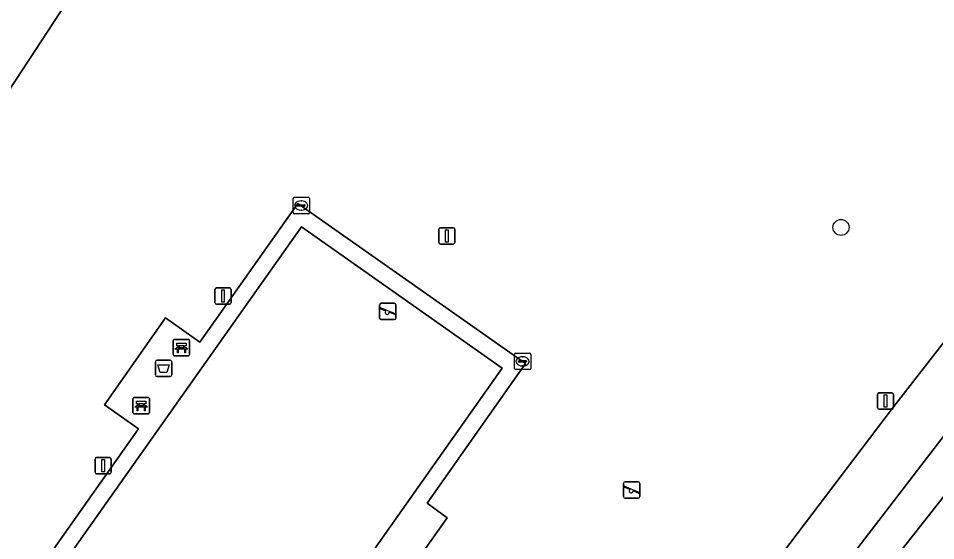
# Model space of a CAD drawing. Extents: x 159039 to 160102, y 381214 to 382524.
# Drawn here: x 159439.8 to 159495.8, y 381819.4 to 381851.3 of the extents above; entities that cross this region are included whole.
import ezdxf

# ---------------------------------------------------------------- set-up
doc = ezdxf.new("R2010")
doc.units = 0
for name, color, linetype in [('IMGEO_Afvalbak', 7, 'Continuous'), ('IMGEO_Bank', 7, 'Continuous'), ('IMGEO_Boom', 7, 'Continuous'), ('IMGEO_Groenvoorziening', 7, 'Continuous'), ('IMGEO_Kolk', 7, 'Continuous'), ('IMGEO_Lichtmast', 7, 'Continuous'), ('IMGEO_Speelvoorziening', 7, 'Continuous'), ('IMGEO_Terreindeel_open', 7, 'Continuous'), ('IMGEO_Verkeersbordpaal', 7, 'Continuous'), ('IMGEO_Voetpad_gesloten', 7, 'Continuous'), ('IMGEO_Voetpad_open', 7, 'Continuous')]:
    doc.layers.add(name, color=color, linetype=linetype)

msp = doc.modelspace()

# ---------------------------------------------------------------- linework, layer by layer
at = {"layer": 'IMGEO_Afvalbak'}
for p, q in [((159448.197, 381829.565), (159448.197, 381830.365)), ((159448.197, 381830.365), (159448.197, 381829.565)), ((159448.297, 381830.465), (159449.087, 381830.465)), ((159449.087, 381830.465), (159448.297, 381830.465)), ((159449.187, 381830.365), (159449.187, 381829.565)), ((159449.187, 381829.565), (159449.187, 381830.365)), ((159449.087, 381829.465), (159448.297, 381829.465)), ((159448.297, 381829.465), (159449.087, 381829.465))]:
    msp.add_line(p, q, dxfattribs=at)
msp.add_lwpolyline([(159448.34, 381830.179), (159449.044, 381830.179), (159448.895, 381829.709), (159448.489, 381829.709), (159448.34, 381830.179)], dxfattribs=at)
for centre, start, end in [((159448.297, 381830.365), 90, 180), ((159448.297, 381830.365), 90, 180), ((159449.087, 381830.365), 0, 90), ((159449.087, 381830.365), 360, 90), ((159448.297, 381829.565), 180, 270), ((159448.297, 381829.565), 180, 270), ((159449.087, 381829.565), 270, 0), ((159449.087, 381829.565), 270, 0)]:
    msp.add_arc(centre, 0.1, start, end, dxfattribs=at)
at = {"layer": 'IMGEO_Bank'}
for p, q in [((159449.282, 381830.801), (159449.282, 381831.642)), ((159449.282, 381831.642), (159449.282, 381830.801)), ((159449.357, 381831.726), (159450.198, 381831.726)), ((159450.198, 381831.726), (159449.357, 381831.726)), ((159450.282, 381831.651), (159450.282, 381830.81)), ((159450.282, 381830.81), (159450.282, 381831.651)), ((159449.979, 381831.124), (159449.586, 381831.124)), ((159449.591, 381831.232), (159449.591, 381831.338)), ((159449.635, 381831.338), (159449.635, 381831.232)), ((159449.923, 381831.344), (159449.641, 381831.344)), ((159449.641, 381831.226), (159449.923, 381831.226)), ((159449.929, 381831.232), (159449.929, 381831.338)), ((159449.973, 381831.338), (159449.973, 381831.232)), ((159450.207, 381830.726), (159449.366, 381830.726)), ((159449.366, 381830.726), (159450.207, 381830.726)), ((159446.824, 381827.263), (159446.824, 381828.104)), ((159446.824, 381828.104), (159446.824, 381827.263)), ((159446.899, 381828.188), (159447.74, 381828.188)), ((159447.74, 381828.188), (159446.899, 381828.188)), ((159447.133, 381827.694), (159447.133, 381827.8)), ((159447.177, 381827.8), (159447.177, 381827.694)), ((159447.465, 381827.806), (159447.183, 381827.806)), ((159447.183, 381827.688), (159447.465, 381827.688)), ((159447.471, 381827.694), (159447.471, 381827.8)), ((159447.515, 381827.8), (159447.515, 381827.694)), ((159447.824, 381828.113), (159447.824, 381827.272)), ((159447.824, 381827.272), (159447.824, 381828.113)), ((159447.749, 381827.188), (159446.908, 381827.188)), ((159446.908, 381827.188), (159447.749, 381827.188)), ((159447.521, 381827.586), (159447.128, 381827.586))]:
    msp.add_line(p, q, dxfattribs=at)
for points in [[(159449.529, 381831.124), (159449.387, 381831.124), (159449.499, 381831.226), (159449.585, 381831.226)], [(159449.585, 381831.344), (159449.499, 381831.344), (159449.499, 381831.505), (159450.062, 381831.505), (159450.062, 381831.344), (159449.979, 381831.344)], [(159449.579, 381831.117), (159449.579, 381830.91), (159449.536, 381830.91), (159449.536, 381831.117)], [(159449.979, 381831.226), (159450.062, 381831.226), (159450.174, 381831.124), (159450.035, 381831.124)], [(159450.029, 381831.117), (159450.029, 381830.91), (159449.985, 381830.91), (159449.985, 381831.117)], [(159447.071, 381827.586), (159446.929, 381827.586), (159447.041, 381827.688), (159447.127, 381827.688)], [(159447.127, 381827.806), (159447.041, 381827.806), (159447.041, 381827.967), (159447.604, 381827.967), (159447.604, 381827.806), (159447.521, 381827.806)], [(159447.521, 381827.688), (159447.604, 381827.688), (159447.716, 381827.586), (159447.577, 381827.586)], [(159447.121, 381827.579), (159447.121, 381827.372), (159447.078, 381827.372), (159447.078, 381827.579)], [(159447.571, 381827.579), (159447.571, 381827.372), (159447.527, 381827.372), (159447.527, 381827.579)]]:
    msp.add_lwpolyline(points, dxfattribs=at)
for centre, radius, start, end in [((159449.36, 381831.648), 0.0779, 92.4484, 184.2845), ((159449.36, 381831.648), 0.0779, 92.4484, 184.2845), ((159450.204, 381831.648), 0.0779, 2.4484, 94.2845), ((159450.204, 381831.648), 0.0779, 2.4484, 94.2845), ((159449.529, 381831.117), 0.00671, 2.8957, 87.1043), ((159449.586, 381831.117), 0.00671, 92.8957, 177.1043), ((159449.584, 381831.337), 0.00671, 2.8957, 87.1043), ((159449.584, 381831.233), 0.00671, 272.8957, 357.1043), ((159449.641, 381831.337), 0.00671, 92.8957, 177.1043), ((159449.641, 381831.233), 0.00671, 182.8957, 267.1043), ((159449.923, 381831.337), 0.00671, 2.8957, 87.1043), ((159449.923, 381831.233), 0.00671, 272.8957, 357.1043), ((159449.98, 381831.337), 0.00671, 92.8957, 177.1043), ((159449.98, 381831.233), 0.00671, 182.8957, 267.1043), ((159449.978, 381831.117), 0.00671, 2.8957, 87.1043), ((159450.035, 381831.117), 0.00671, 92.8957, 177.1043), ((159449.36, 381830.804), 0.0779, 182.4484, 274.2845), ((159449.36, 381830.804), 0.0779, 182.4484, 274.2845), ((159450.204, 381830.804), 0.0779, 272.4484, 4.2845), ((159450.204, 381830.804), 0.0779, 272.4484, 4.2845), ((159446.902, 381828.11), 0.0779, 92.4484, 184.2845), ((159446.902, 381828.11), 0.0779, 92.4484, 184.2845), ((159447.126, 381827.799), 0.00671, 2.8957, 87.1043), ((159447.126, 381827.695), 0.00671, 272.8957, 357.1043), ((159447.183, 381827.799), 0.00671, 92.8957, 177.1043), ((159447.183, 381827.695), 0.00671, 182.8957, 267.1043), ((159447.465, 381827.799), 0.00671, 2.8957, 87.1043), ((159447.465, 381827.695), 0.00671, 272.8957, 357.1043), ((159447.522, 381827.799), 0.00671, 92.8957, 177.1043), ((159447.522, 381827.695), 0.00671, 182.8957, 267.1043), ((159447.746, 381828.11), 0.0779, 2.4484, 94.2845), ((159447.746, 381828.11), 0.0779, 2.4484, 94.2845), ((159446.902, 381827.266), 0.0779, 182.4484, 274.2845), ((159446.902, 381827.266), 0.0779, 182.4484, 274.2845), ((159447.071, 381827.579), 0.00671, 2.8957, 87.1043), ((159447.128, 381827.579), 0.00671, 92.8957, 177.1043), ((159447.52, 381827.579), 0.00671, 2.8957, 87.1043), ((159447.577, 381827.579), 0.00671, 92.8957, 177.1043), ((159447.746, 381827.266), 0.0779, 272.4484, 4.2845), ((159447.746, 381827.266), 0.0779, 272.4484, 4.2845)]:
    msp.add_arc(centre, radius, start, end, dxfattribs=at)
at = {"layer": 'IMGEO_Boom'}
msp.add_circle((159490.052, 381838.563), 0.489, dxfattribs=at)
at = {"layer": 'IMGEO_Groenvoorziening'}
for points in [[(159472.853, 381895.902), (159469.411, 381891.03), (159460.955, 381879.064), (159451.35, 381865.049), (159442.358, 381851.669), (159436.502, 381842.757)], [(159453.905, 381775.716), (159456.019, 381778.168), (159476.248, 381805.204), (159493.127, 381827.455), (159500, 381836.251), (159513.48, 381853.503)], [(159507.227, 381839.33), (159502.586, 381833.972), (159500, 381830.61), (159481.75, 381806.882)], [(159482.091, 381803.035), (159483.331, 381801.872), (159484.748, 381803.285), (159482.865, 381805.051), (159509.885, 381839.344)]]:
    msp.add_lwpolyline(points, dxfattribs=at)
for points in [[(159470.78, 381830.265), (159464.786, 381821.725), (159465.998, 381820.843), (159462.526, 381815.923), (159461.285, 381816.776), (159455.181, 381808.151), (159441.259, 381817.9), (159447.171, 381826.267), (159445.081, 381827.745), (159448.82, 381833.037), (159450.91, 381831.559), (159456.894, 381840.028)], [(159509.418, 381830.496), (159514.073, 381835.761), (159510.645, 381838.797), (159509.885, 381839.344), (159482.865, 381805.051), (159484.748, 381803.285), (159483.331, 381801.872), (159484.376, 381800.892), (159484.913, 381801.464), (159485.533, 381803.343), (159485.386, 381803.473), (159489.145, 381807.669), (159495.918, 381815.23), (159500, 381819.846)]]:
    msp.add_lwpolyline(points, close=True, dxfattribs=at)
at = {"layer": 'IMGEO_Kolk'}
for p, q in [((159456.598, 381839.474), (159456.598, 381840.326)), ((159456.673, 381840.4), (159457.525, 381840.4)), ((159457.086, 381840.18), (159457.111, 381840.18)), ((159457.599, 381840.326), (159457.599, 381839.474)), ((159456.857, 381839.894), (159456.857, 381839.906)), ((159457.295, 381839.857), (159456.897, 381839.857)), ((159456.9, 381839.943), (159457.298, 381839.943)), ((159457.109, 381839.62), (159457.084, 381839.62)), ((159457.341, 381839.906), (159457.341, 381839.894)), ((159457.525, 381839.4), (159456.673, 381839.4)), ((159470.108, 381829.963), (159470.108, 381830.815)), ((159470.183, 381830.889), (159471.035, 381830.889)), ((159470.596, 381830.669), (159470.621, 381830.669)), ((159471.109, 381830.815), (159471.109, 381829.963)), ((159470.367, 381830.383), (159470.367, 381830.395)), ((159470.805, 381830.346), (159470.407, 381830.346)), ((159470.41, 381830.432), (159470.808, 381830.432)), ((159470.619, 381830.109), (159470.594, 381830.109)), ((159470.851, 381830.395), (159470.851, 381830.383)), ((159471.035, 381829.889), (159470.183, 381829.889))]:
    msp.add_line(p, q, dxfattribs=at)
for points in [[(159456.598, 381839.474), (159456.598, 381840.326)], [(159456.673, 381840.4), (159457.525, 381840.4)], [(159457.599, 381840.326), (159457.599, 381839.474)], [(159457.525, 381839.4), (159456.673, 381839.4)], [(159470.108, 381829.963), (159470.108, 381830.815)], [(159470.183, 381830.889), (159471.035, 381830.889)], [(159471.109, 381830.815), (159471.109, 381829.963)], [(159471.035, 381829.889), (159470.183, 381829.889)]]:
    msp.add_lwpolyline(points, dxfattribs=at)
for centre, radius, start, end in [((159456.675, 381840.324), 0.0765, 91.552, 178.448), ((159456.675, 381840.324), 0.0765, 91.552, 178.448), ((159457.523, 381840.324), 0.0765, 1.552, 88.448), ((159457.523, 381840.324), 0.0765, 1.552, 88.448), ((159456.675, 381839.476), 0.0765, 181.552, 268.448), ((159456.675, 381839.476), 0.0765, 181.552, 268.448), ((159456.897, 381839.903), 0.0403, 85.8775, 175.7526), ((159456.894, 381839.893), 0.0366, 178.938, 274.7102), ((159457.298, 381839.9), 0.043, 264.8664, 352.4533), ((159457.302, 381839.905), 0.0386, 1.7309, 96.639), ((159457.523, 381839.476), 0.0765, 271.552, 358.448), ((159457.523, 381839.476), 0.0765, 271.552, 358.448), ((159470.185, 381830.813), 0.0765, 91.552, 178.448), ((159470.185, 381830.813), 0.0765, 91.552, 178.448), ((159471.033, 381830.813), 0.0765, 1.552, 88.448), ((159471.033, 381830.813), 0.0765, 1.552, 88.448), ((159470.185, 381829.965), 0.0765, 181.552, 268.448), ((159470.185, 381829.965), 0.0765, 181.552, 268.448), ((159470.407, 381830.392), 0.0403, 85.8775, 175.7526), ((159470.404, 381830.382), 0.0366, 178.938, 274.7102), ((159470.808, 381830.389), 0.043, 264.8664, 352.4533), ((159470.812, 381830.394), 0.0386, 1.7309, 96.639), ((159471.033, 381829.965), 0.0765, 271.552, 358.448), ((159471.033, 381829.965), 0.0765, 271.552, 358.448)]:
    msp.add_arc(centre, radius, start, end, dxfattribs=at)
for centre, major_axis, ratio, start_param, end_param in [((159457.085, 381839.9), (-0.387, 0.002), 0.722429, 4.712389, 7.853982), ((159457.11, 381839.9), (-0.39, 0.002), 0.717154, 1.570796, 4.712389), ((159470.595, 381830.389), (-0.387, 0.002), 0.722429, 4.712389, 7.853982), ((159470.62, 381830.389), (-0.39, 0.002), 0.717154, 1.570796, 4.712389)]:
    msp.add_ellipse(centre, major_axis=major_axis, ratio=ratio, start_param=start_param, end_param=end_param, dxfattribs=at)
at = {"layer": 'IMGEO_Lichtmast'}
for p, q in [((159451.826, 381833.974), (159451.826, 381834.774)), ((159451.826, 381834.774), (159451.826, 381833.974)), ((159451.926, 381834.874), (159452.716, 381834.874)), ((159452.716, 381834.874), (159451.926, 381834.874)), ((159452.816, 381834.774), (159452.816, 381833.974)), ((159452.816, 381833.974), (159452.816, 381834.774)), ((159452.716, 381833.874), (159451.926, 381833.874)), ((159451.926, 381833.874), (159452.716, 381833.874)), ((159492.271, 381827.566), (159492.271, 381828.366)), ((159492.271, 381828.366), (159492.271, 381827.566)), ((159492.371, 381828.466), (159493.161, 381828.466)), ((159493.161, 381828.466), (159492.371, 381828.466)), ((159493.261, 381828.366), (159493.261, 381827.566)), ((159493.261, 381827.566), (159493.261, 381828.366)), ((159493.161, 381827.466), (159492.371, 381827.466)), ((159492.371, 381827.466), (159493.161, 381827.466)), ((159444.506, 381823.62), (159444.506, 381824.42)), ((159444.506, 381824.42), (159444.506, 381823.62)), ((159444.606, 381824.52), (159445.396, 381824.52)), ((159445.396, 381824.52), (159444.606, 381824.52)), ((159445.496, 381824.42), (159445.496, 381823.62)), ((159445.496, 381823.62), (159445.496, 381824.42)), ((159445.396, 381823.52), (159444.606, 381823.52)), ((159444.606, 381823.52), (159445.396, 381823.52))]:
    msp.add_line(p, q, dxfattribs=at)
for points in [[(159452.246, 381834.749), (159452.396, 381834.749), (159452.396, 381833.999), (159452.246, 381833.999), (159452.246, 381834.749)], [(159492.691, 381828.341), (159492.841, 381828.341), (159492.841, 381827.591), (159492.691, 381827.591), (159492.691, 381828.341)], [(159444.926, 381824.395), (159445.076, 381824.395), (159445.076, 381823.645), (159444.926, 381823.645), (159444.926, 381824.395)]]:
    msp.add_lwpolyline(points, dxfattribs=at)
for centre, start, end in [((159451.926, 381834.774), 90, 180), ((159451.926, 381834.774), 90, 180), ((159452.716, 381834.774), 0, 90), ((159452.716, 381834.774), 360, 90), ((159451.926, 381833.974), 180, 270), ((159451.926, 381833.974), 180, 270), ((159452.716, 381833.974), 270, 0), ((159452.716, 381833.974), 270, 0), ((159492.371, 381828.366), 90, 180), ((159492.371, 381828.366), 90, 180), ((159493.161, 381828.366), 0, 90), ((159493.161, 381828.366), 360, 90), ((159492.371, 381827.566), 180, 270), ((159492.371, 381827.566), 180, 270), ((159493.161, 381827.566), 270, 0), ((159493.161, 381827.566), 270, 0), ((159444.606, 381824.42), 90, 180), ((159444.606, 381824.42), 90, 180), ((159445.396, 381824.42), 0, 90), ((159445.396, 381824.42), 360, 90), ((159444.606, 381823.62), 180, 270), ((159444.606, 381823.62), 180, 270), ((159445.396, 381823.62), 270, 0), ((159445.396, 381823.62), 270, 0)]:
    msp.add_arc(centre, 0.1, start, end, dxfattribs=at)
at = {"layer": 'IMGEO_Speelvoorziening'}
for p, q in [((159461.983, 381833.934), (159462.773, 381833.934)), ((159462.773, 381833.934), (159461.983, 381833.934)), ((159461.883, 381833.034), (159461.883, 381833.834)), ((159461.883, 381833.834), (159461.883, 381833.034)), ((159462.266, 381833.462), (159461.927, 381833.599)), ((159461.952, 381833.659), (159462.828, 381833.306)), ((159462.804, 381833.246), (159462.464, 381833.383)), ((159462.873, 381833.834), (159462.873, 381833.034)), ((159462.873, 381833.034), (159462.873, 381833.834)), ((159462.773, 381832.934), (159461.983, 381832.934)), ((159461.983, 381832.934), (159462.773, 381832.934)), ((159476.773, 381822.138), (159476.773, 381822.938)), ((159476.773, 381822.938), (159476.773, 381822.138)), ((159477.156, 381822.566), (159476.817, 381822.703)), ((159476.842, 381822.763), (159477.718, 381822.41)), ((159476.873, 381823.038), (159477.663, 381823.038)), ((159477.663, 381823.038), (159476.873, 381823.038)), ((159477.763, 381822.938), (159477.763, 381822.138)), ((159477.763, 381822.138), (159477.763, 381822.938)), ((159477.694, 381822.35), (159477.354, 381822.487)), ((159477.663, 381822.038), (159476.873, 381822.038)), ((159476.873, 381822.038), (159477.663, 381822.038))]:
    msp.add_line(p, q, dxfattribs=at)
for centre, radius, start, end in [((159461.983, 381833.834), 0.1, 90, 180), ((159461.983, 381833.834), 0.1, 90, 180), ((159462.773, 381833.834), 0.1, 0, 90), ((159462.773, 381833.834), 0.1, 360, 90), ((159461.94, 381833.629), 0.0327, 68.078, 248.078), ((159462.345, 381833.372), 0.12, 130.9928, 5.1632), ((159462.816, 381833.276), 0.0327, 248.078, 68.078), ((159461.983, 381833.034), 0.1, 180, 270), ((159461.983, 381833.034), 0.1, 180, 270), ((159462.773, 381833.034), 0.1, 270, 0), ((159462.773, 381833.034), 0.1, 270, 0), ((159476.873, 381822.938), 0.1, 90, 180), ((159476.873, 381822.938), 0.1, 90, 180), ((159476.83, 381822.733), 0.0327, 68.078, 248.078), ((159477.663, 381822.938), 0.1, 0, 90), ((159477.663, 381822.938), 0.1, 360, 90), ((159476.873, 381822.138), 0.1, 180, 270), ((159476.873, 381822.138), 0.1, 180, 270), ((159477.235, 381822.476), 0.12, 130.9928, 5.1632), ((159477.663, 381822.138), 0.1, 270, 0), ((159477.663, 381822.138), 0.1, 270, 0), ((159477.706, 381822.38), 0.0327, 248.078, 68.078)]:
    msp.add_arc(centre, radius, start, end, dxfattribs=at)
at = {"layer": 'IMGEO_Terreindeel_open'}
msp.add_lwpolyline([(159454.966, 381809.566), (159469.369, 381829.983), (159457.123, 381838.591), (159442.688, 381818.192)], close=True, dxfattribs=at)
at = {"layer": 'IMGEO_Verkeersbordpaal'}
for p, q in [((159465.49, 381837.648), (159465.49, 381838.448)), ((159465.49, 381838.448), (159465.49, 381837.648)), ((159465.59, 381838.548), (159466.38, 381838.548)), ((159466.38, 381838.548), (159465.59, 381838.548)), ((159466.48, 381838.448), (159466.48, 381837.648)), ((159466.48, 381837.648), (159466.48, 381838.448)), ((159466.38, 381837.548), (159465.59, 381837.548)), ((159465.59, 381837.548), (159466.38, 381837.548))]:
    msp.add_line(p, q, dxfattribs=at)
msp.add_lwpolyline([(159465.91, 381838.423), (159466.06, 381838.423), (159466.06, 381837.673), (159465.91, 381837.673), (159465.91, 381838.423)], dxfattribs=at)
for centre, start, end in [((159465.59, 381838.448), 90, 180), ((159465.59, 381838.448), 90, 180), ((159466.38, 381838.448), 0, 90), ((159466.38, 381838.448), 360, 90), ((159465.59, 381837.648), 180, 270), ((159465.59, 381837.648), 180, 270), ((159466.38, 381837.648), 270, 0), ((159466.38, 381837.648), 270, 0)]:
    msp.add_arc(centre, 0.1, start, end, dxfattribs=at)
at = {"layer": 'IMGEO_Voetpad_gesloten'}
for points in [[(159552.152, 381895.12), (159557.594, 381900.919), (159555.113, 381903.219), (159541.681, 381888.085), (159541.29, 381887.644), (159530.651, 381874.939), (159515.594, 381856.142), (159513.48, 381853.503), (159500, 381836.251), (159493.127, 381827.455), (159476.248, 381805.204), (159456.019, 381778.168), (159453.905, 381775.716)], [(159481.75, 381806.882), (159500, 381830.61), (159502.586, 381833.972), (159507.227, 381839.33)]]:
    msp.add_lwpolyline(points, dxfattribs=at)
at = {"layer": 'IMGEO_Voetpad_open'}
msp.add_lwpolyline([(159436.502, 381842.757), (159442.358, 381851.669), (159451.35, 381865.049), (159460.955, 381879.064), (159469.411, 381891.03), (159472.853, 381895.902)], dxfattribs=at)
for points in [[(159470.78, 381830.265), (159456.894, 381840.028), (159450.91, 381831.559), (159448.82, 381833.037), (159445.081, 381827.745), (159447.171, 381826.267), (159441.259, 381817.9), (159455.181, 381808.151), (159461.285, 381816.776), (159462.526, 381815.923), (159465.998, 381820.843), (159464.786, 381821.725)], [(159454.966, 381809.566), (159442.688, 381818.192), (159457.123, 381838.591), (159469.369, 381829.983)]]:
    msp.add_lwpolyline(points, close=True, dxfattribs=at)

doc.saveas('drawing.dxf')
